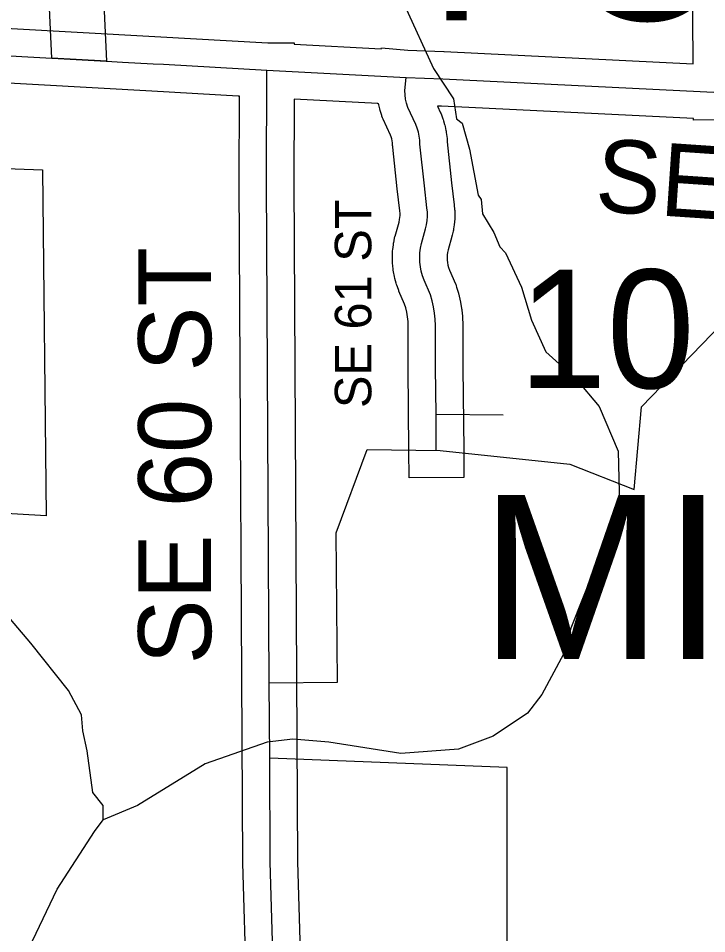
# Model space of a CAD drawing. Extents: x -1403959 to 81668, y -1400582 to 11018.
# Drawn here: x 7807.2 to 7880.3, y 8112.6 to 8209.8 of the extents above; entities that cross this region are included whole.
import ezdxf

# ---------------------------------------------------------------- set-up
doc = ezdxf.new("R2010")
doc.units = 0
for name, color, linetype in [('tdCiCoBndryTxt', 7, 'Continuous'), ('tdCiRRCL', 7, 'Continuous'), ('tdCiRROwnerTxt', 7, 'Continuous'), ('tdCiSectLine', 7, 'Continuous'), ('tdCiUABTitleFrame', 7, 'Continuous'), ('tdCoCoBndryPart', 7, 'Continuous'), ('tdCoSectLinePart', 7, 'Continuous'), ('tdCoSectNmbr', 7, 'Continuous'), ('tdCoSurfBitum', 7, 'Continuous')]:
    doc.layers.add(name, color=color, linetype=linetype)

msp = doc.modelspace()

# ---------------------------------------------------------------- linework, layer by layer
at = {"layer": 'tdCiCoBndryTxt'}
for points in [[(7785.7, 8206.833), (7790.48, 8206.662), (7810.804, 8205.531)], [(7810.804, 8205.531), (7810.818, 8205.531)], [(7810.818, 8205.531), (7816.564, 8205.211)], [(7816.564, 8205.211), (7816.576, 8205.211)], [(7816.576, 8205.211), (7818.303, 8205.114), (7821.547, 8204.934), (7822.627, 8204.872), (7833.605, 8204.243), (7848.385, 8203.48), (7852.267, 8203.329), (7881.744, 8201.875)], [(7833.862, 8139.23), (7833.576, 8192.418), (7833.605, 8204.243)], [(7833.905, 8131.246), (7833.862, 8139.23)], [(7834.773, 8077.305), (7834.332, 8107.028), (7833.964, 8120.197), (7833.905, 8131.246)]]:
    msp.add_lwpolyline(points, dxfattribs=at)
at = {"layer": 'tdCiRRCL'}
for points in [[(7814.31, 8253.66), (7816.576, 8205.211), (7810.804, 8205.531), (7810.449, 8213.129)], [(7785.649, 8194.549), (7809.801, 8193.674), (7810.189, 8156.965), (7786.451, 8158.35)], [(7883.107, 8079.232), (7879.796, 8079.232), (7877.378, 8080.311), (7869.559, 8080.67), (7869.546, 8080.222), (7863.586, 8081.321), (7863.949, 8082.304), (7862.359, 8085.815), (7861.824, 8087.804), (7859.117, 8089.093), (7859.089, 8130.252), (7833.905, 8131.246), (7833.862, 8139.231), (7841.113, 8139.314), (7840.945, 8155.164), (7844.252, 8163.996), (7851.974, 8163.912), (7865.74, 8162.456), (7872.589, 8159.768), (7873.355, 8168.528), (7881.889, 8177.337)]]:
    msp.add_lwpolyline(points, dxfattribs=at)
at = {"layer": 'tdCiRROwnerTxt'}
for points in [[(7851.551, 8167.767), (7851.508, 8172.653), (7851.508, 8177.156), (7851.474, 8177.82), (7851.402, 8178.48), (7851.29, 8179.135), (7851.141, 8179.782), (7850.955, 8180.419), (7850.287, 8181.965), (7850.12, 8182.432), (7849.989, 8182.91), (7849.895, 8183.397), (7849.84, 8183.889), (7849.823, 8184.385), (7849.844, 8184.88), (7849.903, 8185.372), (7850.001, 8185.858), (7850.44, 8187.404), (7850.543, 8187.842), (7850.611, 8188.288), (7850.641, 8188.737), (7850.635, 8189.188), (7850.592, 8189.637), (7850.325, 8191.984), (7849.848, 8196.392), (7849.823, 8196.823), (7849.767, 8197.25), (7849.679, 8197.672), (7849.559, 8198.087), (7849.409, 8198.491), (7848.55, 8200.304), (7848.413, 8200.74), (7848.318, 8201.187), (7848.266, 8201.641), (7848.259, 8202.098), (7848.385, 8203.48)], [(7851.584, 8163.917), (7851.553, 8167.497), (7851.551, 8167.767)]]:
    msp.add_lwpolyline(points, dxfattribs=at)
at = {"layer": 'tdCiSectLine'}
for points in [[(7782.183, 8209.906), (7785.36, 8209.749), (7790.585, 8209.562), (7790.642, 8209.559), (7821.709, 8207.831), (7821.714, 8207.831), (7833.692, 8207.145), (7836.514, 8207.138), (7836.513, 8206.999), (7845.747, 8206.522), (7845.757, 8206.632), (7848.572, 8206.376), (7852.38, 8206.229), (7852.41, 8206.227), (7878.822, 8204.925), (7878.696, 8224.628)], [(7831.431, 8106.966), (7831.064, 8120.116), (7831.063, 8120.182), (7830.674, 8192.402), (7830.674, 8192.418), (7830.674, 8192.425), (7830.696, 8201.488), (7830.557, 8201.495), (7830.558, 8201.511), (7821.384, 8202.037), (7790.348, 8203.763), (7785.133, 8203.95), (7785.094, 8203.952), (7781.897, 8204.109), (7778.999, 8204.252), (7779.285, 8210.049)], [(7881.676, 8198.973), (7878.86, 8198.955), (7878.859, 8199.112), (7852.14, 8200.43), (7851.693, 8200.447), (7852.032, 8199.733), (7852.09, 8199.602), (7852.13, 8199.501), (7852.28, 8199.096), (7852.307, 8199.019), (7852.347, 8198.891), (7852.467, 8198.476), (7852.482, 8198.423), (7852.519, 8198.266), (7852.607, 8197.844), (7852.613, 8197.816), (7852.644, 8197.631), (7852.7, 8197.203), (7852.701, 8197.201), (7852.719, 8197.012), (7852.721, 8196.988), (7852.741, 8196.631), (7853.209, 8192.304), (7853.476, 8189.965), (7853.481, 8189.914), (7853.524, 8189.465), (7853.531, 8189.378), (7853.537, 8189.228), (7853.543, 8188.777), (7853.543, 8188.737), (7853.537, 8188.548), (7853.537, 8188.539), (7853.506, 8188.09), (7853.488, 8187.909), (7853.48, 8187.854), (7853.412, 8187.408), (7853.389, 8187.276), (7853.367, 8187.175), (7853.264, 8186.736), (7853.243, 8186.653), (7853.231, 8186.611), (7852.824, 8185.176), (7852.771, 8184.913), (7852.738, 8184.644), (7852.727, 8184.373), (7852.736, 8184.102), (7852.766, 8183.833), (7852.818, 8183.567), (7852.889, 8183.306), (7852.987, 8183.032), (7853.619, 8181.57), (7853.636, 8181.53), (7853.703, 8181.352), (7853.74, 8181.235), (7853.926, 8180.597), (7853.944, 8180.533), (7853.969, 8180.433), (7854.118, 8179.786), (7854.137, 8179.701), (7854.151, 8179.62), (7854.263, 8178.965), (7854.279, 8178.859), (7854.286, 8178.797), (7854.359, 8178.137), (7854.37, 8178.009), (7854.372, 8177.968), (7854.406, 8177.305), (7854.41, 8177.156), (7854.41, 8172.665), (7854.486, 8163.942), (7854.511, 8161.04), (7848.708, 8160.99), (7848.682, 8163.892), (7848.607, 8172.628), (7848.606, 8172.653), (7848.606, 8177.082), (7848.581, 8177.586), (7848.526, 8178.078), (7848.444, 8178.566), (7848.333, 8179.048), (7848.22, 8179.433), (7847.623, 8180.814), (7847.606, 8180.855), (7847.556, 8180.985), (7847.388, 8181.452), (7847.372, 8181.499), (7847.321, 8181.666), (7847.19, 8182.144), (7847.186, 8182.159), (7847.143, 8182.344), (7847.139, 8182.363), (7847.046, 8182.85), (7847.018, 8183.018), (7847.012, 8183.072), (7846.956, 8183.565), (7846.944, 8183.7), (7846.94, 8183.789), (7846.923, 8184.284), (7846.921, 8184.385), (7846.924, 8184.509), (7846.945, 8185.004), (7846.948, 8185.07), (7846.963, 8185.228), (7847.023, 8185.72), (7847.026, 8185.751), (7847.057, 8185.938), (7847.058, 8185.942), (7847.155, 8186.428), (7847.198, 8186.609), (7847.209, 8186.651), (7847.63, 8188.134), (7847.692, 8188.394), (7847.724, 8188.605), (7847.738, 8188.817), (7847.735, 8189.029), (7847.706, 8189.334), (7847.442, 8191.656), (7847.44, 8191.672), (7846.963, 8196.08), (7846.952, 8196.202), (7846.951, 8196.227), (7846.933, 8196.549), (7846.904, 8196.762), (7846.86, 8196.972), (7846.801, 8197.179), (7846.733, 8197.363), (7845.928, 8199.062), (7845.869, 8199.193), (7845.803, 8199.371), (7845.784, 8199.429), (7845.646, 8199.864), (7845.61, 8199.989), (7845.574, 8200.136), (7845.479, 8200.583), (7845.471, 8200.621), (7845.46, 8200.689), (7845.373, 8200.693), (7845.374, 8200.73), (7836.499, 8201.188), (7836.478, 8192.422), (7836.866, 8120.246), (7837.233, 8107.109)]]:
    msp.add_lwpolyline(points, dxfattribs=at)
at = {"layer": 'tdCiUABTitleFrame'}
msp.add_lwpolyline([(7851.551, 8167.767), (7858.664, 8167.691)], dxfattribs=at)
at = {"layer": 'tdCoSurfBitum'}
for points in [[(7848.208, 8211.136), (7851.27, 8204.42), (7853.411, 8201.215), (7853.719, 8199.078), (7854.33, 8198.621), (7855.097, 8195.872), (7856.017, 8190.988), (7856.324, 8190.53), (7856.478, 8189.003), (7857.702, 8187.019), (7858.314, 8185.493), (7858.926, 8184.882), (7860.609, 8181.219), (7861.682, 8177.708), (7863.213, 8174.351), (7866.423, 8171.452), (7868.869, 8168.553), (7870.86, 8163.822), (7871.019, 8158.019), (7865.839, 8145.037), (7865.078, 8142.288), (7862.792, 8138.011), (7861.267, 8136.025), (7857.604, 8133.579), (7853.94, 8132.202), (7847.831, 8131.738), (7840.194, 8132.954), (7836.376, 8133.256), (7833.627, 8132.949), (7827.062, 8130.653), (7819.888, 8126.219), (7816.225, 8124.689)], [(7816.225, 8124.689), (7816.223, 8126.216), (7815.153, 8127.589), (7814.537, 8132.017), (7814.077, 8134.154), (7813.922, 8135.833), (7812.545, 8138.428), (7808.57, 8143.464), (7803.982, 8148.804)], [(7807.998, 8110.301), (7811.345, 8117.357), (7815.31, 8123.467), (7816.225, 8124.689)]]:
    msp.add_lwpolyline(points, dxfattribs=at)

# ---------------------------------------------------------------- texts
at = {"layer": 'tdCoCoBndryPart'}
for s, p in [('FOUR', (7850.723, 8209.554)), ('MILE', (7856.201, 8141.764))]:
    msp.add_text(s, height=17.411, rotation=0.0005, dxfattribs=at).set_placement(p)
at = {"layer": 'tdCoSectLinePart'}
msp.add_text('10', height=12.5746, rotation=0.00035, dxfattribs=at).set_placement((7860.303, 8170.517))
at = {"layer": 'tdCoSectNmbr'}
for s, height, rotation, p in [('SE 6 AVE', 7.7382, 356.11445, (7868.306, 8189.309)), ('SE 61 ST', 3.8691, 90, (7844.687, 8168.396)), ('SE 60 ST', 7.7382, 90, (7827.693, 8141.198))]:
    msp.add_text(s, height=height, rotation=rotation, dxfattribs=at).set_placement(p)

doc.saveas('drawing.dxf')
